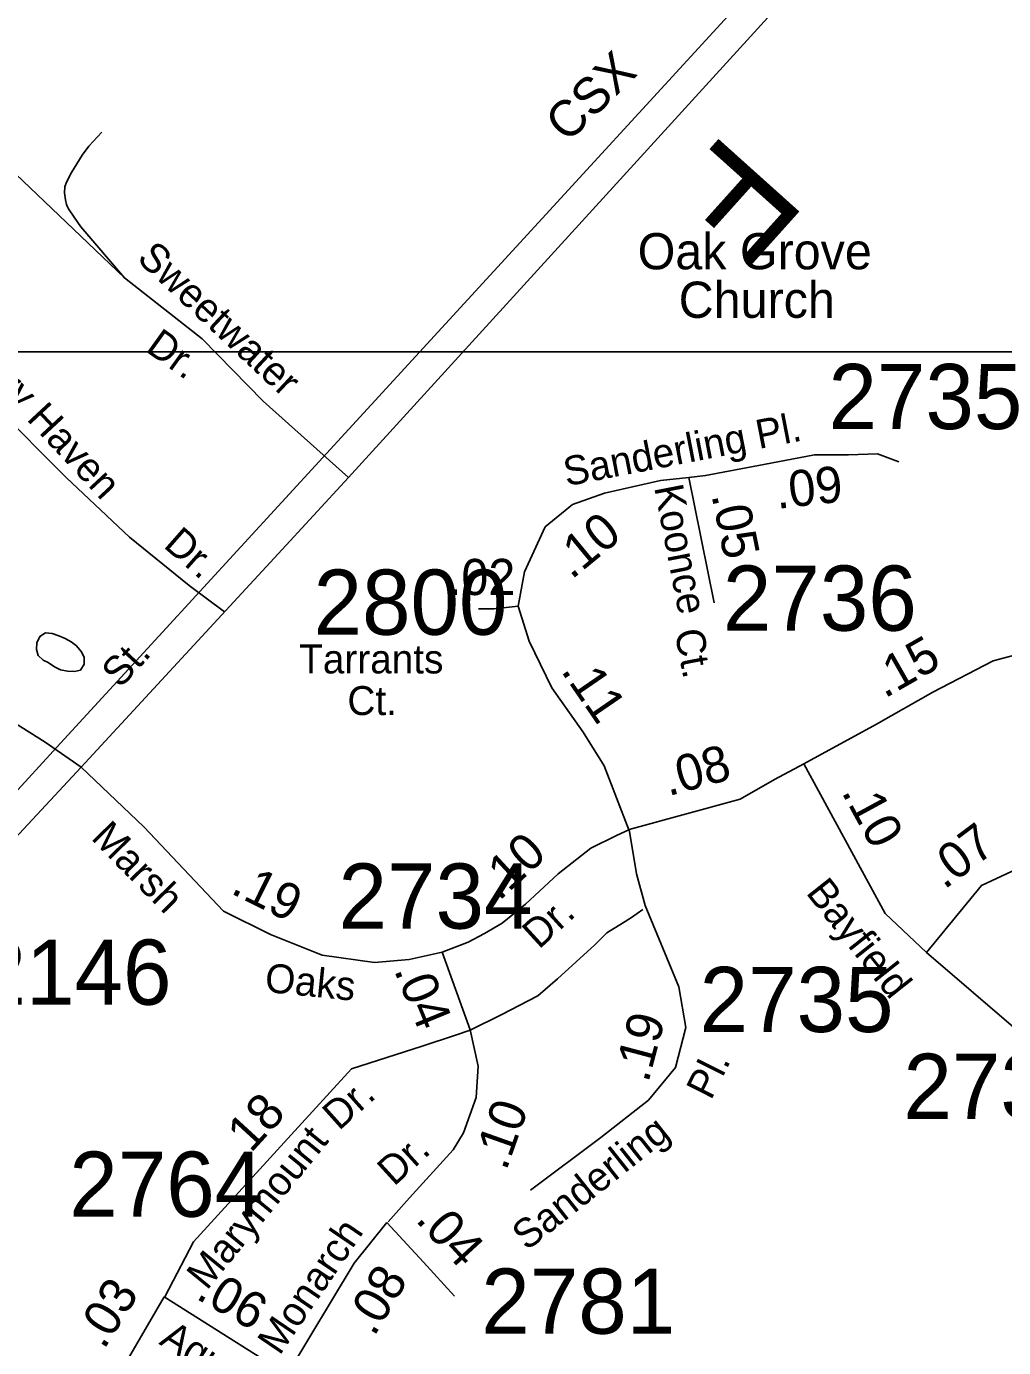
# Model space of a CAD drawing. Extents: x 1945482 to 2853149, y 66427 to 1015778.
# Drawn here: x 2362278 to 2364491, y 197669 to 200662 of the extents above; entities that cross this region are included whole.
import ezdxf

# ---------------------------------------------------------------- set-up
doc = ezdxf.new("R2010")
doc.units = 0
for name, color, linetype in [('Old_Level_10', 7, 'Continuous'), ('Old_Level_11', 7, 'Continuous'), ('Old_Level_14', 7, 'Continuous'), ('Old_Level_17', 7, 'Continuous'), ('Old_Level_22', 7, 'Continuous'), ('Old_Level_28', 7, 'Continuous'), ('Old_Level_32', 7, 'Continuous'), ('Old_Level_35', 7, 'Continuous'), ('Old_Level_44', 7, 'Continuous'), ('Old_Level_6', 7, 'Continuous'), ('Old_Level_60', 7, 'Continuous'), ('Old_Level_63', 7, 'Continuous'), ('Old_Level_8', 7, 'Continuous')]:
    doc.layers.add(name, color=color, linetype=linetype)

msp = doc.modelspace()

# ---------------------------------------------------------------- linework, layer by layer
at = {"layer": 'Old_Level_28'}
for points in [[(2362401.9, 198984), (2362875.3, 199496.7), (2363007.6, 199640), (2365272.1, 202125.8), (2365693.6, 202580.9)], [(2361202.1, 197689.4), (2361281.3, 197771), (2361637, 198153.1), (2362019.9, 198573.7), (2362401.9, 198984)]]:
    msp.add_lwpolyline(points, dxfattribs=at)
at = {"layer": 'Old_Level_32'}
for points in [[(2363778, 199640.4), (2363816.1, 199644.5), (2363948.1, 199669.6), (2364063.1, 199691.8), (2364140.2, 199691.4), (2364205.8, 199694), (2364253.7, 199675.7)], [(2363391.4, 199348.4), (2363405.7, 199426.6), (2363452.9, 199528.2), (2363514.6, 199579.1), (2363587.3, 199604.5), (2363714.4, 199633.6), (2363778, 199640.4)], [(2363778, 199640.4), (2363835.4, 199356.4)], [(2363391.4, 199348.4), (2363337.5, 199342.9), (2363302.2, 199342.9)], [(2363642.5, 198841.8), (2363586.7, 198986.6), (2363539.1, 199063.4), (2363467.6, 199163.9), (2363416.7, 199269.2), (2363391.4, 199348.4)], [(2364038.8, 198991.4), (2364203.6, 199081.2), (2364330.9, 199154), (2364467.3, 199224.5), (2364541.5, 199244.4), (2364601.7, 199254.2), (2364628.1, 199252), (2364670, 199252), (2364756.4, 199233)], [(2362401.9, 198984), (2362320.7, 199040.7), (2362230.2, 199097.3)], [(2362401.9, 198984), (2362543.5, 198848.7), (2362724.6, 198657.8), (2362831, 198604.8), (2362947.5, 198558.3), (2363066.4, 198541.3), (2363144.5, 198548.1), (2363219.3, 198565.1)], [(2363643.2, 198842.6), (2363894.5, 198911.2), (2363972.6, 198955.6), (2364038.8, 198991.4)], [(2364038.8, 198991.4), (2364223.1, 198652.3), (2364316.7, 198563.9)], [(2363219.3, 198565.1), (2363278.1, 198587.8), (2363315.5, 198607), (2363355.1, 198630.8), (2363408.5, 198673.7), (2363482.2, 198741.9), (2363556, 198800.2), (2363614.1, 198829.2), (2363642.5, 198841.8)], [(2363420, 198025.9), (2363578.7, 198145), (2363687.1, 198229.7), (2363748, 198303.8), (2363771.8, 198393.8), (2363755.9, 198486.4), (2363679.6, 198670.4), (2363659.7, 198742.5), (2363643.2, 198842.6)], [(2364316.7, 198563.9), (2364440.8, 198715.7), (2364578.3, 198780.3)], [(2363219.3, 198565.1), (2363283, 198389)], [(2364316.7, 198563.9), (2364523.9, 198385.6), (2364615.4, 198277.1), (2364802.7, 198084.9), (2365018.9, 197920)], [(2363283.1, 198388.3), (2363249.8, 198377), (2363174, 198352.1), (2363014.2, 198300.3), (2362877.3, 198150.8), (2362656.4, 197908.3), (2362591.2, 197783.6)], [(2363283, 198389), (2363300.8, 198306.7), (2363296.3, 198235.3), (2363267.9, 198155.3), (2363244.2, 198116.8), (2363145.6, 198008), (2363097, 197953.6)], [(2363094.4, 197952.4), (2363019.9, 197860.2), (2362868.4, 197608)], [(2363094.4, 197952.4), (2363177.3, 197862.5), (2363247.6, 197785.4)], [(2362509, 197645.3), (2362589.8, 197784.2)], [(2362589.8, 197784.2), (2362868.4, 197608)]]:
    msp.add_lwpolyline(points, dxfattribs=at)
at = {"layer": 'Old_Level_35'}
for points in [[(2362129.7, 200548.4), (2362176.7, 200398.4), (2362253.1, 200327.9), (2362499.9, 200092.6), (2362676.2, 199954.5), (2362814.3, 199813.3), (2363007.6, 199640)], [(2362499.9, 200092.6), (2362400.9, 200208.1), (2362386, 200229.5), (2362373.2, 200249), (2362371.1, 200253), (2362368.9, 200258.9), (2362366.5, 200268.8), (2362363.8, 200284.7), (2362365.3, 200298.7), (2362368.9, 200308.9), (2362380, 200331.3), (2362404.4, 200370.3), (2362419.6, 200390.9), (2362448.4, 200422.1)], [(2361997.5, 200257.3), (2362018, 200092.6), (2362041.5, 200022.1), (2362076.8, 199951.5), (2362206.1, 199801.6), (2362367.7, 199639.9), (2362511.6, 199504.6), (2362646.8, 199395.8), (2362726.7, 199335.8)], [(2363284.3, 198389.2), (2363353, 198422.8), (2363436.1, 198466), (2363480.9, 198504.4), (2363565.6, 198581.2), (2363592.8, 198608.3), (2363627.9, 198630.7), (2363648.7, 198643.5), (2363674.3, 198661.1)]]:
    msp.add_lwpolyline(points, dxfattribs=at)
at = {"layer": 'Old_Level_44'}
for points in [[(2365120.5, 202051.5), (2365003.8, 201925.7), (2364271.1, 201126.7), (2362949.2, 199685.7), (2362577.6, 199280.6), (2362355.3, 199038.1)], [(2362355.3, 199038.1), (2362024.3, 198677), (2361546, 198155.2), (2361135.9, 197709.3)]]:
    msp.add_lwpolyline(points, dxfattribs=at)
at = {"layer": 'Old_Level_60'}
msp.add_lwpolyline([(2362386.6, 199200.8), (2362400.1, 199204), (2362408.4, 199217.1), (2362408.9, 199232.7), (2362401.6, 199246), (2362391.4, 199258.4), (2362379.4, 199267.8), (2362365.9, 199275.1), (2362351.6, 199281.6), (2362336.6, 199286.8), (2362321.4, 199288), (2362308.1, 199280), (2362301.6, 199265.8), (2362300.4, 199250.7), (2362304.4, 199236.5), (2362315.6, 199226.6), (2362327.1, 199220.8), (2362341.9, 199211), (2362355.4, 199204.5), (2362370.6, 199201.7), (2362386.6, 199200.8)], dxfattribs=at)
at = {"layer": 'Old_Level_63'}
msp.add_lwpolyline([(2369645.2, 192135.8), (2354753, 192135.8), (2354753, 199924.5), (2369645.2, 199924.5), (2369645.2, 192135.8)], dxfattribs=at)

# ---------------------------------------------------------------- texts
at = {"layer": 'Old_Level_10'}
for s, height, rotation, p in [('Sweetwater', 65.62, 316.872, (2362525.6, 200133.1)), ('Country Haven', 65.617, 312.9347, (2362050.5, 200014.6)), ('Dr.', 65.62, 324.3952, (2362545.1, 199927.8)), ('Dr.', 65.62, 318.7137, (2362586, 199483.7))]:
    msp.add_text(s, height=height, rotation=rotation, dxfattribs=at).set_placement(p)
at = {"layer": 'Old_Level_11'}
for s, height, rotation, p in [('Sanderling Pl.', 65.617, 10.9714, (2363501, 199620.1)), ('Koonce', 65.62, 280.959, (2363699.5, 199618)), ('Ct.', 65.62, 280.959, (2363745.6, 199291.4)), ('Marsh', 65.62, 314.5577, (2362422, 198822)), ('Bayfield', 65.62, 308.4568, (2364041.8, 198699)), ('Dr.', 65.62, 42.4363, (2363438.7, 198569.8)), ('Oaks', 65.62, 354.2278, (2362816, 198475.1)), ('Pl.', 65.62, 63.3717, (2363828.4, 198227.7)), ('Dr.', 65.62, 41.7704, (2362985.6, 198158.8)), ('Marymount', 65.62, 50.7345, (2362686.6, 197796.9)), ('Sanderling', 65.62, 38.4812, (2363411.3, 197886.8)), ('Dr.', 65.62, 42.3641, (2363110.4, 198032.8)), ('Monarch', 65.62, 55.7968, (2362851.4, 197649.2)), ('Aquarius', 65.62, 327.9183, (2362576.2, 197677.9))]:
    msp.add_text(s, height=height, rotation=rotation, dxfattribs=at).set_placement(p)
for s, p in [('Tarrants', (2362895.7, 199196.2)), ('Ct.', (2363004.9, 199101.9))]:
    msp.add_text(s, height=65.62, dxfattribs=at).set_placement(p)
at = {"layer": 'Old_Level_14'}
msp.add_text('CSX', height=82.02, rotation=44.2675, dxfattribs=at).set_placement((2363503.1, 200396.2))
at = {"layer": 'Old_Level_17'}
for s, rotation, p in [('.09', 6.5236, (2363978.5, 199568.8)), ('.05', 281.411, (2363829.4, 199600.2)), ('.10', 39.4894, (2363512.6, 199407.4)), ('.02', 0, (2363232.7, 199373.7)), ('.15', 29.7596, (2364221.7, 199138.7)), ('.11', 304.4925, (2363487.1, 199202.2)), ('.08', 15.2668, (2363731.7, 198917.8)), ('.10', 298.5141, (2364123, 198927.7)), ('.07', 37.052, (2364356.8, 198705.2)), ('.10', 42.7466, (2363348.1, 198679)), ('.19', 333.5775, (2362738, 198699.2)), ('.04', 292.2989, (2363109.7, 198524.4)), ('.19', 75.1852, (2363686.3, 198267)), ('.18', 47.5124, (2362765.6, 198085.7)), ('.10', 70.5113, (2363364.6, 198067.6)), ('.04', 312.6618, (2363157.1, 197957.1)), ('.08', 58.99, (2363065.2, 197691.9)), ('.03', 57.8114, (2362453.4, 197662.5)), ('.06', 330.3475, (2362659.1, 197781.3))]:
    msp.add_text(s, height=82.02, rotation=rotation, dxfattribs=at).set_placement(p)
at = {"layer": 'Old_Level_22'}
msp.add_text('F', height=246.1, rotation=228.0909, dxfattribs=at).set_placement((2363863.5, 200427.1))
for s, p in [('Oak Grove', (2363662.4, 200111.7)), ('Church', (2363755.3, 200001.8))]:
    msp.add_text(s, height=82.02, dxfattribs=at).set_placement(p)
at = {"layer": 'Old_Level_6'}
msp.add_text('St.', height=65.62, rotation=47.2594, dxfattribs=at).set_placement((2362490.4, 199160.8))
at = {"layer": 'Old_Level_8'}
for s, p in [('2735', (2364094.5, 199749.7)), ('2800', (2362928.3, 199283.8)), ('2736', (2363855.4, 199293)), ('2734', (2362984.9, 198618.1)), ('2146', (2362167.3, 198445.7)), ('2735', (2363802.7, 198383.8)), ('2737', (2364264.3, 198187.1)), ('2764', (2362375, 197965.3)), ('2781', (2363308.2, 197700.4))]:
    msp.add_text(s, height=147.64, dxfattribs=at).set_placement(p)

doc.saveas('drawing.dxf')
